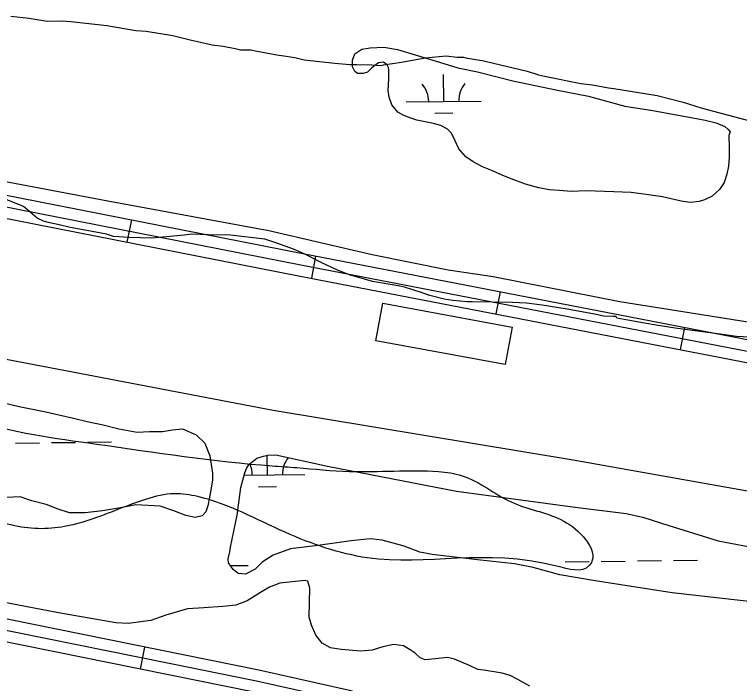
# Model space of a CAD drawing. Extents: x 3683402 to 3721514, y 487807 to 513565.
# Drawn here: x 3716057 to 3717022, y 507795 to 508685 of the extents above; entities that cross this region are included whole.
import ezdxf

# ---------------------------------------------------------------- set-up
doc = ezdxf.new("R2010")
doc.units = 0
for name, color, linetype in [('V-BLDG-OTLN', 7, 'Continuous'), ('V-BORW-LINE', 7, 'Continuous'), ('V-ROAD-CNTR', 7, 'Continuous'), ('V-SITE-VEGE', 7, 'Continuous'), ('V-TOPO-SHOR', 7, 'Continuous'), ('V-WETL-SWMP', 7, 'Continuous')]:
    doc.layers.add(name, color=color, linetype=linetype)

msp = doc.modelspace()

# ---------------------------------------------------------------- linework, layer by layer
at = {"layer": 'V-BLDG-OTLN'}
msp.add_lwpolyline([(3716547.23, 508301.09), (3716719.13, 508269.36), (3716709.9, 508219.35), (3716538, 508251.08)], close=True, dxfattribs=at)
at = {"layer": 'V-BORW-LINE'}
msp.add_spline([(3715427.35, 508276.78), (3715329.68, 508299.83), (3715132.7, 508333.32), (3714970.31, 508369.04), (3714832.93, 508396.58), (3714798.8, 508409.35), (3714463.3, 508457.21), (3714381.38, 508467.85), (3714363.68, 508433.69), (3714363.53, 508403.37), (3714426.18, 508379.91), (3714458.92, 508359.68), (3714492.87, 508348.48), (3714529.38, 508342.33), (3714598.65, 508338), (3714668.52, 508340.89), (3714698.76, 508338.94), (3714807.49, 508330.39), (3714874.28, 508312.18), (3714906.77, 508292.23), (3714936.55, 508280.7), (3714967.46, 508260.04), (3715123.8, 508249.75), (3715192.82, 508240.24), (3715290.04, 508218.51), (3715321.92, 508202.21), (3715352.92, 508194.52), (3715499.78, 508186.49), (3715639.5, 508169.99), (3715705.26, 508151.82), (3715740.89, 508137.94), (3715880.15, 508095.54), (3715913.44, 508081.52), (3716017.99, 508017.69), (3716057.29, 508004.68), (3716092.62, 508000.92), (3716128.06, 508004.68), (3716232.4, 508040.15), (3716269.3, 508047.47), (3716301, 508043.63), (3716416.95, 507996.11), (3716526.29, 507962.13), (3716778.25, 507951.18), (3716821.83, 507951.7), (3716825.48, 507957.49), (3716813.56, 507990.46), (3716783.8, 508013.13), (3716718.03, 508036.48), (3716652.55, 508071.48), (3716621.18, 508076.86), (3716502.46, 508077.07), (3716432.46, 508082.22), (3716399.91, 508084.54), (3716165.91, 508113.57), (3716000.74, 508145.54), (3715936.99, 508167.76), (3715838.99, 508194.71), (3715706.95, 508219.36), (3715631.63, 508234.83), (3715427.35, 508276.78)], degree=3, dxfattribs=at)
at = {"layer": 'V-ROAD-CNTR'}
for p, q in [((3716212.44, 508411.98), (3716206.65, 508382.54)), ((3716457.71, 508363.8), (3716452.01, 508334.34)), ((3716703.16, 508316.32), (3716697.46, 508286.87)), ((3716948.61, 508268.85), (3716942.91, 508239.39)), ((3716224.65, 507813.97), (3716230.59, 507843.37))]:
    msp.add_line(p, q, dxfattribs=at)
for points in [[(3713057.07, 509019.06), (3713121.89, 509007.58), (3713222.37, 508998.13), (3713641.93, 508918.95), (3714416.86, 508762.29), (3715333.06, 508584.93), (3716440.75, 508367.08), (3717392.34, 508183.02)], [(3714376.92, 508739.76), (3714411.04, 508732.86), (3715327.31, 508555.48), (3716435, 508337.63), (3717386.71, 508153.56)], [(3717272.47, 507108.86), (3716630.36, 507696.16), (3716597.37, 507722.09), (3716562.9, 507743.95), (3716533.79, 507758.82), (3716503.73, 507769.84), (3716378.83, 507798.08), (3715343.33, 508007.57), (3714468.01, 508178.59), (3713198.7, 508426.68), (3712186.95, 508623.12)], [(3717079.38, 507265.14), (3716620.64, 507684.71), (3716588.7, 507709.83), (3716555.45, 507730.91), (3716527.78, 507745.05), (3716499.48, 507755.42), (3716375.69, 507783.41), (3715340.4, 507992.86), (3714465.13, 508163.87), (3713195.83, 508411.96), (3712184.39, 508608.34)], [(3715330.18, 508570.21), (3716437.87, 508352.36), (3717470.73, 508152.58), (3718158.24, 508017.2), (3718610.13, 507927.29), (3718623.35, 507924.05), (3718640.97, 507919), (3718659.07, 507912.88), (3718678.03, 507905.42), (3718694.48, 507898.02), (3718708.13, 507891.19), (3718723.84, 507882.5), (3718740.56, 507872.21), (3718757.54, 507860.54), (3718772.27, 507849.34), (3718787.78, 507836.32), (3718801.46, 507823.65), (3718813.7, 507811.26), (3718825.56, 507798.16), (3718836.15, 507785.4), (3718845.39, 507773.34), (3718851.61, 507764.66), (3718856.19, 507757.94), (3719049.91, 507378.28)], [(3716506.77, 507784.53), (3716381.97, 507812.75), (3715346.25, 508022.28), (3714615.9, 508164.98)]]:
    msp.add_lwpolyline(points, dxfattribs=at)
at = {"layer": 'V-SITE-VEGE'}
for p, q in [((3715904.06, 508253.54), (3716401.31, 508158.52)), ((3716401.31, 508158.52), (3716800.55, 508092.42)), ((3716800.55, 508092.42), (3717139.47, 508032.08)), ((3716410.24, 507928.2), (3716396.5, 507923.04)), ((3716443.35, 507931.9), (3716410.24, 507928.2)), ((3716447.12, 507930.98), (3716443.35, 507931.9)), ((3716450.04, 507921.74), (3716447.12, 507930.98)), ((3716396.5, 507923.04), (3716384.37, 507916.13)), ((3716449.29, 507883.03), (3716450.04, 507921.74)), ((3716384.37, 507916.13), (3716366.58, 507904.98)), ((3716115.27, 507888.82), (3716039.21, 507903.37)), ((3716351.67, 507899.01), (3716334.13, 507897.33)), ((3716366.58, 507904.98), (3716351.67, 507899.01)), ((3716287.38, 507894.2), (3716258.49, 507885.63)), ((3716309.08, 507895.35), (3716287.38, 507894.2)), ((3716334.13, 507897.33), (3716309.08, 507895.35)), ((3716191.71, 507875.65), (3716115.27, 507888.82)), ((3716258.49, 507885.63), (3716238.46, 507878.79)), ((3716452.02, 507872.61), (3716449.29, 507883.03)), ((3716208.32, 507874.54), (3716191.71, 507875.65)), ((3716238.46, 507878.79), (3716208.32, 507874.54)), ((3716457.77, 507859.27), (3716452.02, 507872.61)), ((3716466.44, 507848.55), (3716457.77, 507859.27)), ((3716477.4, 507842.42), (3716466.44, 507848.55)), ((3716491.85, 507840.28), (3716477.4, 507842.42)), ((3716547.28, 507843.76), (3716532.75, 507838.98)), ((3716561.25, 507846.55), (3716547.28, 507843.76)), ((3716574.71, 507844.8), (3716561.25, 507846.55)), ((3716583.68, 507839.81), (3716574.71, 507844.8)), ((3716517.76, 507837.74), (3716491.85, 507840.28)), ((3716532.75, 507838.98), (3716517.76, 507837.74)), ((3716590.07, 507835.18), (3716583.68, 507839.81)), ((3716596.89, 507829.16), (3716590.07, 507835.18)), ((3716603.25, 507826.11), (3716596.89, 507829.16)), ((3716616.65, 507827.71), (3716603.25, 507826.11)), ((3716633.02, 507829.36), (3716616.65, 507827.71)), ((3716642.53, 507827.34), (3716633.02, 507829.36)), ((3716662.61, 507818.98), (3716642.53, 507827.34)), ((3716673.76, 507813.64), (3716662.61, 507818.98)), ((3716681.48, 507812.58), (3716673.76, 507813.64)), ((3716706.02, 507808.64), (3716681.48, 507812.58)), ((3716716.54, 507805.45), (3716706.02, 507808.64)), ((3716726.9, 507800.29), (3716716.54, 507805.45)), ((3716742.64, 507791.46), (3716726.9, 507800.29))]:
    msp.add_line(p, q, dxfattribs=at)
for points in [[(3716052.25, 508683.25), (3716076.31, 508680.52), (3716100.39, 508676.74), (3716120.22, 508677.07), (3716131.72, 508676.22), (3716179.83, 508670.76), (3716218.58, 508664.1), (3716232.16, 508663.28), (3716267.75, 508657.61), (3716290.82, 508651.73), (3716320.17, 508644.91), (3716334.82, 508643.07), (3716350.52, 508640.2), (3716357.87, 508638.23), (3716359.95, 508638.27), (3716371.44, 508638.46), (3716379.82, 508636.51), (3716406, 508631.73), (3716418.56, 508629.85), (3716430.08, 508627.95), (3716442.65, 508625.03), (3716483.45, 508620.49), (3716503.31, 508618.73), (3716512.71, 508618.89), (3716532.56, 508618.18), (3716545.1, 508617.34), (3716548.21, 508618.44), (3716572.17, 508621.97), (3716603.39, 508627.71), (3716631.54, 508630.27), (3716646.18, 508628.43), (3716654.53, 508628.57), (3716657.68, 508627.57), (3716681.76, 508623.8), (3716684.91, 508622.81), (3716739.41, 508610.14), (3716754.11, 508605.17), (3716762.49, 508603.22), (3716810.68, 508593.58), (3716826.37, 508591.76), (3716847.32, 508587.93), (3716854.64, 508587.01), (3716912.22, 508577.53), (3716946.82, 508568.71), (3716972.01, 508560.78), (3717042.27, 508542.11)], [(3717079.45, 508253.53), (3717017.8, 508256.68), (3716998.96, 508259.5), (3716936.18, 508267.85), (3716911.06, 508271.61), (3716895.35, 508274.48), (3716873.37, 508278.29), (3716858.7, 508281.17), (3716857.62, 508283.24), (3716853.45, 508283.17), (3716840.9, 508284.01), (3716831.48, 508285.94), (3716789.58, 508293.59), (3716759.23, 508298.31), (3716738.3, 508301.09), (3716719.5, 508301.82), (3716666.23, 508303.02), (3716658.93, 508302.9), (3716640.1, 508304.67), (3716628.59, 508306.56), (3716609.71, 508311.47), (3716598.16, 508315.45), (3716576.12, 508322.4), (3716567.74, 508324.35), (3716533.19, 508330.03), (3716509.06, 508336.94), (3716504.87, 508337.91), (3716487, 508344.92), (3716465.95, 508355.01), (3716441.74, 508367.14), (3716428.06, 508373.17), (3716406, 508381.16), (3716390.26, 508386.11), (3716344.23, 508391.61), (3716314.99, 508392.17), (3716293.06, 508392.84), (3716282.63, 508391.63), (3716239.89, 508387.78), (3716209.6, 508388.32), (3716188.7, 508390.06), (3716179.25, 508393.03), (3716153.07, 508397.82), (3716131.08, 508401.63), (3716116.4, 508405.56), (3716101.73, 508408.44), (3716095.43, 508410.43), (3716087.02, 508414.46), (3716080.67, 508419.58), (3716077.48, 508422.66), (3716069.01, 508429.82), (3716036.43, 508442.85)]]:
    msp.add_lwpolyline(points, dxfattribs=at)
at = {"layer": 'V-TOPO-SHOR'}
msp.add_lwpolyline([(3715934.58, 508483.98), (3716181.19, 508437.45), (3716395.55, 508398.02), (3716532.83, 508365.92), (3716634.3, 508345.63), (3716693.92, 508336.75), (3716862.71, 508303.26), (3717105.68, 508264.93), (3717171.43, 508250.74), (3717260.44, 508233.76), (3717312.43, 508224.43), (3717345.63, 508216.38), (3717374.7, 508208.91), (3717390.1, 508200.26), (3717395.59, 508195.26)], dxfattribs=at)
at = {"layer": 'V-WETL-SWMP'}
for p, q in [((3716628.14, 508569.63), (3716627.72, 508605.63)), ((3716578.14, 508569.05), (3716678.14, 508570.21)), ((3716616.32, 508554.06), (3716640.32, 508554.34)), ((3716891.02, 508446.48), (3716891.02, 508446.81)), ((3716058.07, 508114.86), (3716090.07, 508115.24)), ((3716106.07, 508115.42), (3716138.07, 508115.79)), ((3716154.06, 508115.98), (3716186.06, 508116.35)), ((3716393.43, 508072.33), (3716393.13, 508098.69)), ((3716362.63, 508071.97), (3716443.43, 508072.91)), ((3716381.61, 508056.76), (3716405.61, 508057.04)), ((3716789.87, 507956.86), (3716821.86, 507957.23)), ((3716837.86, 507957.42), (3716869.86, 507957.79)), ((3716885.86, 507957.98), (3716917.86, 507958.35)), ((3716933.86, 507958.53), (3716965.85, 507958.91)), ((3716344.5, 507951.68), (3716367.99, 507951.96))]:
    msp.add_line(p, q, dxfattribs=at)
msp.add_lwpolyline([(3717007.77, 508524.13), (3717008.03, 508508.01), (3717008.24, 508495.34), (3717007.05, 508483.33), (3717004.92, 508472.93), (3717001.42, 508461.58), (3716995.12, 508452.26), (3716985.35, 508443.34), (3716975.29, 508438.57), (3716967.96, 508436.38), (3716956.45, 508435.27), (3716946.53, 508436.26), (3716936.81, 508438.86), (3716919.46, 508442.73), (3716900.76, 508445.18), (3716877.66, 508448.26), (3716854.6, 508449.5), (3716817.71, 508450.51), (3716797.9, 508449.95), (3716782.21, 508451.08), (3716768.61, 508451.78), (3716754.74, 508454.55), (3716736.92, 508459.33), (3716718.13, 508466.85), (3716705.83, 508471.72), (3716693.3, 508477.28), (3716679.85, 508482.59), (3716667.53, 508489.07), (3716657.51, 508495.82), (3716648.12, 508506.49), (3716643.56, 508517.25), (3716638.56, 508527.31), (3716633.17, 508532.75), (3716624.34, 508537.44), (3716614.61, 508540.51), (3716601.2, 508543.06), (3716592.19, 508544.75), (3716584.31, 508547.39), (3716575.03, 508550.92), (3716567.13, 508555.17), (3716558.9, 508564.95), (3716555.5, 508575.49), (3716554.21, 508584), (3716554.55, 508591.84), (3716555.1, 508600.14), (3716555.04, 508604.06), (3716554.96, 508608.9), (3716554.92, 508611.43), (3716554.63, 508614.88), (3716552.96, 508618.54), (3716547.83, 508621.91), (3716541.17, 508620.88), (3716532.51, 508614.52), (3716526.62, 508608.66), (3716520.89, 508606.96), (3716513.51, 508607.07), (3716509.79, 508609.31), (3716506.91, 508615.94), (3716506.77, 508624.7), (3716509.86, 508633.04), (3716518.97, 508639.42), (3716530.47, 508640.99), (3716548.43, 508641.97), (3716566.69, 508638.58), (3716585.91, 508632.91), (3716622.5, 508621.75), (3716647.04, 508614.32), (3716673.17, 508609.22), (3716720.14, 508597.08), (3716777.49, 508584.89), (3716820.94, 508576.84), (3716869.09, 508563.57), (3716906.52, 508557.73), (3716935.41, 508552.21), (3716957.6, 508548.2), (3716976.09, 508544.58), (3716990.9, 508541.37), (3717002.27, 508536.26), (3717006.48, 508532.64), (3717009.3, 508529)], close=True, dxfattribs=at)
for points in [[(3716042.6, 508168.37), (3716063.16, 508163.7), (3716098.52, 508156.57), (3716116.05, 508152.51), (3716135.56, 508148.02), (3716153.55, 508143.57), (3716174.83, 508139.17), (3716195.67, 508133.78), (3716220.31, 508129.58), (3716236.71, 508130.11), (3716253.7, 508130.32), (3716267.11, 508132.45), (3716280.59, 508133.86), (3716298.83, 508125.92), (3716310.02, 508114.57), (3716316.69, 508097.95), (3716320.29, 508074.75), (3716320.3, 508065.99), (3716318.64, 508055.03), (3716316.4, 508043), (3716314.02, 508031.17), (3716311.58, 508023.16), (3716306.66, 508017.87), (3716297.54, 508015.81), (3716285.05, 508018.44), (3716269.07, 508024.64), (3716250.78, 508030.86), (3716218.27, 508032.77), (3716197.85, 508028.87), (3716174.07, 508024.66), (3716151.19, 508022.18), (3716130.11, 508021.97)], [(3717046.12, 507902.64), (3716932.17, 507915.66), (3716829.76, 507931.43), (3716782.54, 507939.62), (3716747.07, 507949.44), (3716722.43, 507953.98), (3716673.21, 507959.36), (3716612.77, 507966.61), (3716596.58, 507969.64), (3716575.58, 507977.52), (3716546.26, 507985.74), (3716530.17, 507987.32), (3716505.05, 507984.93), (3716460.63, 507978.54), (3716424.41, 507974.26), (3716401.24, 507965.45), (3716386.51, 507956.12), (3716377.31, 507947.01), (3716364.18, 507940.15), (3716354.62, 507941.11), (3716347.94, 507946.67), (3716341.87, 507955.52), (3716341.12, 507960.85), (3716343.6, 507970.11), (3716344.49, 507976.51), (3716353.28, 508018.74), (3716358.34, 508055.77), (3716363.49, 508075.22), (3716365.56, 508081.11), (3716369.36, 508086.71), (3716372.8, 508089.46), (3716379.43, 508094.77), (3716388.28, 508097.55), (3716393.73, 508098.83), (3716404.91, 508099.34), (3716473.65, 508084.33), (3716644.98, 508050.65), (3716802.99, 508029.65), (3716870.97, 508021.28), (3716893.04, 508016.37), (3716927.81, 508005.15), (3716993.21, 507984.82), (3717049.89, 507973.96)], [(3716130.11, 508021.97), (3716114.88, 508026.86), (3716099.16, 508033.25), (3716080.17, 508038.08), (3716064.28, 508043.09), (3716045.91, 508042.33)]]:
    msp.add_lwpolyline(points, dxfattribs=at)
for centre, start, end in [((3716572.89, 508569.46), 359.89418, 41.43784), ((3716683.37, 508570.75), 139.89418, 181.43783), ((3716448.67, 508073.45), 140.7542, 181.43783), ((3716338.19, 508072.16), 359.89418, 25.34651)]:
    msp.add_arc(centre, 35.25, start, end, dxfattribs=at)

doc.saveas('drawing.dxf')
